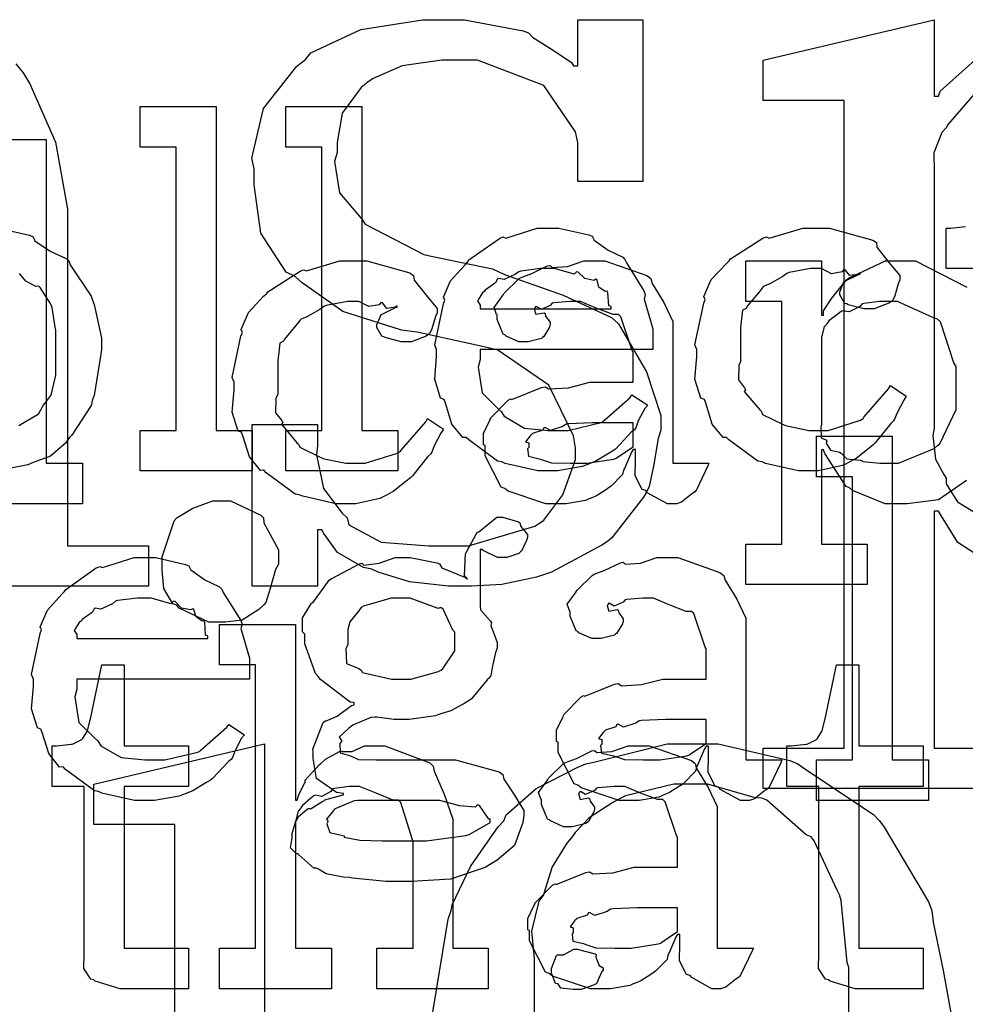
# Model space of a CAD drawing. Extents: x 0 to 8.5, y 0 to 11.
# Tile 298 of 379: x 3.972 to 4.297, y 6.853 to 7.191. Entities that reach past the tile are written whole.
import ezdxf

# ---------------------------------------------------------------- set-up
doc = ezdxf.new("R2010")
doc.units = 0
doc.layers.get('0').update_dxf_attribs({"linetype": 'CONTINUOUS'})

msp = doc.modelspace()

# ---------------------------------------------------------------- linework, layer by layer
at = {"color": 0}
for points in [[(4.12392, 6.9961), (4.11942, 6.9961), (4.10601, 6.99756), (4.09526, 7.00097), (4.0931, 7.00196), (4.09022, 7.0025), (4.08128, 7.00765), (4.07661, 7.01421), (4.07596, 7.0154), (4.07443, 7.0154), (4.07443, 6.9961), (4.05208, 6.9961), (4.05208, 7.05165), (4.07443, 7.05165), (4.07443, 7.04428), (4.07417, 7.04124), (4.07656, 7.02968), (4.0829, 7.02115), (4.08464, 7.01953), (4.08518, 7.01714), (4.09636, 7.01118), (4.11263, 7.00999), (4.11806, 7.00999), (4.12631, 7.00999), (4.14908, 7.01671), (4.15104, 7.01801), (4.15213, 7.01872), (4.15864, 7.02746), (4.16297, 7.03961), (4.16297, 7.04362), (4.16228, 7.04769), (4.15392, 7.06515), (4.13639, 7.0771), (4.13108, 7.07835), (4.10872, 7.08333), (4.10325, 7.08399), (4.08311, 7.09044), (4.06917, 7.10021), (4.06685, 7.10243), (4.06369, 7.10394), (4.05507, 7.11724), (4.05274, 7.13385), (4.05274, 7.13932), (4.05192, 7.14296), (4.05593, 7.1601), (4.06739, 7.17458), (4.07032, 7.17686), (4.07215, 7.17914), (4.08936, 7.18713), (4.11051, 7.19054), (4.11762, 7.19054), (4.12494, 7.19054), (4.14501, 7.18674), (4.14692, 7.18599), (4.14828, 7.18451), (4.15571, 7.17985), (4.16168, 7.17589), (4.16233, 7.17469), (4.16385, 7.17469), (4.16385, 7.19054), (4.18619, 7.19054), (4.18619, 7.13499), (4.16385, 7.13499), (4.16385, 7.14844), (4.16303, 7.15201), (4.15213, 7.16792), (4.12935, 7.17665), (4.12175, 7.17665), (4.11719, 7.17665), (4.10357, 7.17475), (4.09358, 7.17036), (4.09179, 7.16906), (4.08946, 7.16726), (4.08296, 7.15847), (4.08117, 7.14839), (4.08117, 7.14497), (4.08029, 7.14188), (4.08203, 7.13112), (4.08838, 7.12354), (4.08985, 7.12196), (4.09088, 7.12039), (4.111, 7.10997), (4.1135, 7.10938), (4.13456, 7.10504), (4.13867, 7.10314), (4.15875, 7.09603), (4.17535, 7.08838), (4.17774, 7.08615), (4.17936, 7.08344), (4.18744, 7.06972), (4.19228, 7.05474), (4.19228, 7.04969), (4.1914, 7.04682), (4.18978, 7.03733), (4.18826, 7.03028), (4.1875, 7.02865), (4.18631, 7.02664), (4.17551, 7.01275), (4.17404, 7.0115), (4.1721, 7.01019), (4.15483, 7.00092), (4.15278, 7.00022), (4.14963, 6.99918), (4.13769, 6.99664), (4.12733, 6.9961), (4.12392, 6.9961)], [(4.01361, 7.04958), (4.02599, 7.04958), (4.02599, 7.14681), (4.01361, 7.14681), (4.01361, 7.16069), (4.03965, 7.16069), (4.03965, 7.04958), (4.05203, 7.04958), (4.05203, 7.03569), (4.01361, 7.03569), (4.01361, 7.04958)], [(4.06358, 7.04958), (4.07596, 7.04958), (4.07596, 7.14681), (4.06358, 7.14681), (4.06358, 7.16069), (4.08963, 7.16069), (4.08963, 7.04958), (4.102, 7.04958), (4.102, 7.03569), (4.06358, 7.03569), (4.06358, 7.04958)], [(4.15419, 7.03569), (4.15007, 7.03569), (4.13889, 7.03825), (4.13769, 7.03874), (4.13629, 7.03901), (4.12636, 7.04633), (4.12554, 7.04719), (4.12435, 7.04715), (4.12061, 7.05176), (4.11838, 7.05897), (4.11794, 7.06022), (4.11669, 7.0606), (4.11469, 7.06711), (4.11535, 7.07482), (4.11535, 7.07736), (4.11469, 7.07894), (4.11768, 7.09304), (4.11817, 7.09429), (4.11774, 7.09532), (4.12017, 7.10097), (4.12511, 7.10644), (4.12597, 7.10732), (4.12646, 7.10807), (4.13693, 7.1155), (4.13813, 7.116), (4.13911, 7.11561), (4.1499, 7.11903), (4.15354, 7.11903), (4.15733, 7.11903), (4.16758, 7.11669), (4.16872, 7.11621), (4.16938, 7.11486), (4.17421, 7.11143), (4.17925, 7.10906), (4.18001, 7.10818), (4.1805, 7.1071), (4.18653, 7.09744), (4.18696, 7.09625), (4.18658, 7.09467), (4.18956, 7.08447), (4.18956, 7.08106), (4.18956, 7.07736), (4.13032, 7.07736), (4.13032, 7.07389), (4.12961, 7.07129), (4.13097, 7.0625), (4.13629, 7.05718), (4.13747, 7.0561), (4.13851, 7.05447), (4.14551, 7.0504), (4.15365, 7.04958), (4.15636, 7.04958), (4.16049, 7.04958), (4.17182, 7.05231), (4.17285, 7.05285), (4.17307, 7.05317), (4.18181, 7.06087), (4.1824, 7.06174), (4.18782, 7.05826), (4.18685, 7.05707), (4.18457, 7.0529), (4.18371, 7.05046), (4.18326, 7.04981), (4.18229, 7.0491), (4.17681, 7.04318), (4.17611, 7.04264), (4.17458, 7.04172), (4.17003, 7.03901), (4.16743, 7.03797), (4.16656, 7.03765), (4.16536, 7.03717), (4.15696, 7.03569), (4.15419, 7.03569)], [(4.24376, 7.03569), (4.23958, 7.03569), (4.22825, 7.03825), (4.22706, 7.03874), (4.22564, 7.03901), (4.21571, 7.04633), (4.2149, 7.04719), (4.21371, 7.04715), (4.20996, 7.05176), (4.20774, 7.05897), (4.20731, 7.06022), (4.20606, 7.0606), (4.20404, 7.06711), (4.20469, 7.07482), (4.20469, 7.07736), (4.20404, 7.079), (4.20703, 7.09326), (4.20751, 7.09451), (4.20708, 7.09554), (4.20964, 7.10135), (4.21485, 7.10688), (4.21576, 7.10775), (4.21625, 7.10846), (4.22732, 7.11556), (4.22857, 7.116), (4.22949, 7.11561), (4.241, 7.11903), (4.24485, 7.11903), (4.25022, 7.11903), (4.26503, 7.1149), (4.26633, 7.11404), (4.2665, 7.11247), (4.27061, 7.10726), (4.27436, 7.10275), (4.27436, 7.10124), (4.27382, 7.09993), (4.27263, 7.09576), (4.27192, 7.09424), (4.27154, 7.09386), (4.27061, 7.09321), (4.26557, 7.09125), (4.26394, 7.09125), (4.26199, 7.09125), (4.25657, 7.09272), (4.25613, 7.09299), (4.25543, 7.09315), (4.25375, 7.09614), (4.25375, 7.09711), (4.25375, 7.09711), (4.25515, 7.10058), (4.25549, 7.10081), (4.25549, 7.10081), (4.26014, 7.10308), (4.26069, 7.10319), (4.26069, 7.10363), (4.2601, 7.10314), (4.25717, 7.10271), (4.25558, 7.10465), (4.25504, 7.10471), (4.2545, 7.104), (4.25092, 7.10335), (4.2475, 7.10514), (4.24636, 7.10514), (4.24365, 7.10514), (4.23633, 7.10374), (4.23551, 7.1034), (4.23415, 7.10238), (4.22971, 7.09983), (4.22775, 7.09907), (4.22726, 7.09864), (4.22646, 7.09754), (4.22194, 7.09218), (4.22163, 7.09147), (4.22038, 7.09082), (4.21967, 7.08479), (4.21967, 7.08279), (4.21967, 7.07324), (4.21907, 7.07189), (4.21897, 7.06689), (4.22108, 7.06424), (4.2214, 7.06347), (4.22097, 7.06299), (4.22624, 7.05664), (4.22683, 7.0561), (4.22721, 7.05507), (4.23426, 7.05165), (4.23508, 7.05132), (4.23508, 7.05126), (4.24306, 7.04958), (4.24571, 7.04958), (4.24972, 7.04958), (4.26079, 7.05306), (4.26178, 7.05371), (4.26199, 7.0541), (4.27051, 7.06386), (4.27111, 7.065), (4.27653, 7.06131), (4.27567, 7.05994), (4.27339, 7.05556), (4.27257, 7.05344), (4.27219, 7.05285), (4.27121, 7.05192), (4.2659, 7.04531), (4.26525, 7.0446), (4.26378, 7.04346), (4.25933, 7.03993), (4.25678, 7.03851), (4.25592, 7.03808), (4.25472, 7.03749), (4.24647, 7.03569), (4.24376, 7.03569)], [(4.0849, 7.02442), (4.08074, 7.02442), (4.06939, 7.02696), (4.06819, 7.02746), (4.06679, 7.02772), (4.05686, 7.03504), (4.05604, 7.03592), (4.05485, 7.03586), (4.05111, 7.04047), (4.04889, 7.04769), (4.04844, 7.04893), (4.04719, 7.04932), (4.04519, 7.05583), (4.04585, 7.06353), (4.04585, 7.06608), (4.04519, 7.06771), (4.04818, 7.08197), (4.04867, 7.08322), (4.04824, 7.08425), (4.05078, 7.09006), (4.05599, 7.0956), (4.05692, 7.09646), (4.0574, 7.09717), (4.06847, 7.10428), (4.06972, 7.10471), (4.07064, 7.10433), (4.08214, 7.10775), (4.08599, 7.10775), (4.09136, 7.10775), (4.10618, 7.10363), (4.10747, 7.10275), (4.10764, 7.10118), (4.11176, 7.09597), (4.1155, 7.09147), (4.1155, 7.08996), (4.11496, 7.08865), (4.11376, 7.08447), (4.11307, 7.08296), (4.11268, 7.08257), (4.11176, 7.08192), (4.10672, 7.07997), (4.10508, 7.07997), (4.10314, 7.07997), (4.09771, 7.08143), (4.09728, 7.08171), (4.09657, 7.08187), (4.09489, 7.08485), (4.09489, 7.08583), (4.09489, 7.08583), (4.09631, 7.08931), (4.09663, 7.08951), (4.09663, 7.08951), (4.10129, 7.09179), (4.10183, 7.0919), (4.10183, 7.09233), (4.10124, 7.09185), (4.09831, 7.09142), (4.09674, 7.09337), (4.09619, 7.09343), (4.09565, 7.09272), (4.09207, 7.09207), (4.08865, 7.09386), (4.08751, 7.09386), (4.08479, 7.09386), (4.07747, 7.09244), (4.07667, 7.09212), (4.07531, 7.0911), (4.07086, 7.08854), (4.0689, 7.08778), (4.06842, 7.08735), (4.0676, 7.08626), (4.0631, 7.08089), (4.06278, 7.08018), (4.06153, 7.07954), (4.06082, 7.07351), (4.06082, 7.0715), (4.06082, 7.06196), (4.06022, 7.0606), (4.06011, 7.05561), (4.06222, 7.05296), (4.06256, 7.05219), (4.06212, 7.05171), (4.06739, 7.04536), (4.06799, 7.04482), (4.06836, 7.04378), (4.07542, 7.04036), (4.07622, 7.04004), (4.07622, 7.03999), (4.08421, 7.03831), (4.08686, 7.03831), (4.09088, 7.03831), (4.10194, 7.04178), (4.10292, 7.04243), (4.10314, 7.04281), (4.11165, 7.05257), (4.11225, 7.05371), (4.11768, 7.05003), (4.11681, 7.04867), (4.11453, 7.04428), (4.11372, 7.04215), (4.11333, 7.04156), (4.11236, 7.04064), (4.10704, 7.03401), (4.10639, 7.03331), (4.10493, 7.03217), (4.10047, 7.02865), (4.09793, 7.02724), (4.09706, 7.02681), (4.09586, 7.02621), (4.08762, 7.02442), (4.0849, 7.02442)], [(4.15761, 7.02442), (4.15289, 7.02442), (4.13986, 7.02875), (4.13872, 7.02962), (4.13747, 7.03011), (4.132, 7.04085), (4.132, 7.04438), (4.13146, 7.04465), (4.1314, 7.04856), (4.13363, 7.05306), (4.13396, 7.05371), (4.13385, 7.05382), (4.13992, 7.06), (4.14068, 7.06044), (4.14117, 7.06022), (4.15136, 7.06435), (4.15261, 7.06456), (4.15375, 7.06381), (4.1606, 7.06418), (4.16792, 7.06608), (4.17042, 7.06608), (4.18278, 7.06608), (4.18278, 7.0765), (4.18246, 7.07704), (4.1786, 7.0886), (4.17779, 7.08931), (4.17594, 7.08931), (4.17014, 7.09158), (4.16476, 7.09386), (4.16303, 7.09386), (4.16103, 7.09386), (4.1556, 7.09332), (4.155, 7.09321), (4.15435, 7.09244), (4.15121, 7.09104), (4.14947, 7.09207), (4.14914, 7.0919), (4.14914, 7.09169), (4.14887, 7.09136), (4.14942, 7.08942), (4.15229, 7.08996), (4.15261, 7.08974), (4.15278, 7.08882), (4.15435, 7.08675), (4.15435, 7.08604), (4.15408, 7.08507), (4.15218, 7.08182), (4.15175, 7.08149), (4.15132, 7.08111), (4.14675, 7.07997), (4.14524, 7.07997), (4.14361, 7.07997), (4.13917, 7.08197), (4.13872, 7.08236), (4.13818, 7.08257), (4.13612, 7.08762), (4.13612, 7.08931), (4.13596, 7.08931), (4.1351, 7.09174), (4.13792, 7.09571), (4.13829, 7.09625), (4.13857, 7.09663), (4.14372, 7.10167), (4.14437, 7.10211), (4.14437, 7.10206), (4.14806, 7.1034), (4.15338, 7.10601), (4.15435, 7.10622), (4.15506, 7.10547), (4.16026, 7.10585), (4.1659, 7.10775), (4.16781, 7.10775), (4.17307, 7.10775), (4.18756, 7.10271), (4.18886, 7.10167), (4.18929, 7.10004), (4.19331, 7.09353), (4.19646, 7.08697), (4.19646, 7.08475), (4.19646, 7.03831), (4.20882, 7.03831), (4.20839, 7.03738), (4.20454, 7.02924), (4.20404, 7.02854), (4.20285, 7.02772), (4.19943, 7.02496), (4.19764, 7.02442), (4.1971, 7.02442), (4.19461, 7.02442), (4.18767, 7.02821), (4.18712, 7.02897), (4.18593, 7.02935), (4.18349, 7.03396), (4.18365, 7.03965), (4.18365, 7.04156), (4.18365, 7.04308), (4.18278, 7.04308), (4.18224, 7.0421), (4.17985, 7.03651), (4.17953, 7.03592), (4.17919, 7.03444), (4.17524, 7.03049), (4.17475, 7.03006), (4.17361, 7.02935), (4.17019, 7.02713), (4.16808, 7.02621), (4.16737, 7.02593), (4.1665, 7.02556), (4.15983, 7.02442), (4.15761, 7.02442)], [(4.13032, 7.09125), (4.17524, 7.09125), (4.17524, 7.09212), (4.17449, 7.09239), (4.17415, 7.09694), (4.17393, 7.09733), (4.17324, 7.09728), (4.17106, 7.09879), (4.17046, 7.10118), (4.17003, 7.10146), (4.16932, 7.10107), (4.16618, 7.10172), (4.16396, 7.10394), (4.16331, 7.10406), (4.1626, 7.10319), (4.15576, 7.10514), (4.15354, 7.10514), (4.15104, 7.10514), (4.14426, 7.10428), (4.14356, 7.10406), (4.14247, 7.10319), (4.13851, 7.1014), (4.13661, 7.10172), (4.13618, 7.10146), (4.13564, 7.10032), (4.13206, 7.09776), (4.13183, 7.09733), (4.13108, 7.09674), (4.12939, 7.09407), (4.13032, 7.09261), (4.13032, 7.09212), (4.13032, 7.09125)], [(4.26942, 7.03831), (4.27387, 7.03831), (4.28614, 7.0434), (4.28722, 7.04438), (4.28803, 7.04492), (4.29372, 7.05675), (4.29372, 7.06065), (4.29372, 7.0715), (4.29292, 7.07275), (4.28831, 7.08681), (4.28722, 7.08778), (4.28592, 7.08817), (4.27354, 7.09386), (4.26942, 7.09386), (4.26742, 7.09386), (4.26204, 7.09315), (4.26139, 7.09299), (4.26058, 7.09207), (4.257, 7.09028), (4.25472, 7.09065), (4.25424, 7.09039), (4.25315, 7.08957), (4.24994, 7.08713), (4.2494, 7.08632), (4.24924, 7.08604), (4.24837, 7.08518), (4.2475, 7.0816), (4.2475, 7.0804), (4.2475, 7.05176), (4.24718, 7.05067), (4.24729, 7.04699), (4.24897, 7.04633), (4.24924, 7.0459), (4.24908, 7.04525), (4.2506, 7.04275), (4.25369, 7.0421), (4.25424, 7.04178), (4.25418, 7.04172), (4.25618, 7.03982), (4.26074, 7.03933), (4.26139, 7.03917), (4.26161, 7.03896), (4.26747, 7.03831), (4.26942, 7.03831)], [(4.16347, 7.03831), (4.16689, 7.03831), (4.17617, 7.03976), (4.17714, 7.04004), (4.17708, 7.04021), (4.18278, 7.044), (4.18278, 7.04525), (4.18278, 7.05219), (4.17193, 7.05219), (4.16889, 7.05219), (4.1606, 7.05186), (4.15978, 7.05176), (4.15869, 7.05089), (4.1544, 7.04953), (4.15261, 7.05062), (4.15218, 7.05046), (4.15181, 7.04964), (4.14828, 7.0485), (4.14806, 7.04829), (4.14746, 7.04769), (4.14589, 7.04563), (4.14697, 7.04536), (4.14697, 7.04525), (4.14697, 7.04372), (4.1466, 7.04329), (4.14686, 7.04069), (4.15056, 7.03988), (4.15132, 7.03961), (4.15132, 7.03961), (4.15479, 7.03847), (4.16129, 7.03831), (4.16347, 7.03831)], [(4.24571, 6.93647), (4.25808, 6.93647), (4.25808, 7.03369), (4.24571, 7.03369), (4.24571, 7.04758), (4.27175, 7.04758), (4.27175, 6.93647), (4.28413, 6.93647), (4.28413, 6.92258), (4.24571, 6.92258), (4.24571, 6.93647)], [(4.0409, 6.98372), (4.03722, 6.98372), (4.02696, 6.98861), (4.02615, 6.98958), (4.02485, 6.99007), (4.02171, 6.99533), (4.02115, 7.00163), (4.02115, 7.00369), (4.02115, 7.00543), (4.02111, 7.00618), (4.02528, 7.01856), (4.02615, 7.01953), (4.02653, 7.01986), (4.03163, 7.02294), (4.03857, 7.02539), (4.0409, 7.02539), (4.04465, 7.02539), (4.05501, 7.02051), (4.05588, 7.01953), (4.0561, 7.0179), (4.06108, 7.00857), (4.06108, 7.00543), (4.06108, 7.00369), (4.06, 7.00185), (4.05817, 6.99528), (4.05675, 6.99056), (4.05588, 6.98958), (4.05436, 6.98812), (4.04856, 6.98449), (4.04281, 6.98372), (4.0409, 6.98372)], [(4.10226, 6.89481), (4.09804, 6.89481), (4.08649, 6.89589), (4.08535, 6.89611), (4.08333, 6.89621), (4.07742, 6.89735), (4.07476, 6.89903), (4.07406, 6.89936), (4.07319, 6.89931), (4.06808, 6.90386), (4.06776, 6.90435), (4.06728, 6.90424), (4.06515, 6.90636), (4.06581, 6.90978), (4.06581, 6.91086), (4.06565, 6.91092), (4.06706, 6.91547), (4.06733, 6.91585), (4.06733, 6.91585), (4.06793, 6.91704), (4.07081, 6.91949), (4.07124, 6.91976), (4.07124, 6.91976), (4.07232, 6.91986), (4.07633, 6.92236), (4.07688, 6.92258), (4.07704, 6.92279), (4.08285, 6.92443), (4.08339, 6.92453), (4.08339, 6.92497), (4.08094, 6.92535), (4.07417, 6.93012), (4.07297, 6.93701), (4.07297, 6.93929), (4.07292, 6.94021), (4.07639, 6.94928), (4.0771, 6.94993), (4.07721, 6.94976), (4.08117, 6.95156), (4.0861, 6.95514), (4.08708, 6.95535), (4.08708, 6.95622), (4.08572, 6.95628), (4.07547, 6.96414), (4.07471, 6.96511), (4.07374, 6.9661), (4.07015, 6.97629), (4.07015, 6.97965), (4.06933, 6.98042), (4.06928, 6.98525), (4.0721, 6.98975), (4.07254, 6.9905), (4.07292, 6.99035), (4.0785, 6.99821), (4.07926, 6.99875), (4.07943, 6.99881), (4.08871, 7.00369), (4.08968, 7.00396), (4.09039, 7.00331), (4.0956, 7.00396), (4.10107, 7.00592), (4.10292, 7.00592), (4.10628, 7.00592), (4.1154, 7.00413), (4.11638, 7.00375), (4.11714, 7.00244), (4.12528, 6.99908), (4.12592, 6.99854), (4.12494, 6.99983), (4.12528, 7.00726), (4.12879, 7.01378), (4.12939, 7.0146), (4.12989, 7.01476), (4.13601, 7.01981), (4.13807, 7.01981), (4.13807, 7.01981), (4.1435, 7.01818), (4.14393, 7.01785), (4.14421, 7.0166), (4.14654, 7.01383), (4.14654, 7.01286), (4.14615, 7.01178), (4.14453, 7.00819), (4.14415, 7.00786), (4.14361, 7.00738), (4.13943, 7.00592), (4.13807, 7.00592), (4.13629, 7.00592), (4.13129, 7.00831), (4.13092, 7.00874), (4.13026, 7.00874), (4.13026, 6.98921), (4.13037, 6.98796), (4.13385, 6.98415), (4.13417, 6.98356), (4.13396, 6.98258), (4.13612, 6.97683), (4.13612, 6.97488), (4.13553, 6.97331), (4.13444, 6.96821), (4.13396, 6.96544), (4.13351, 6.96468), (4.13265, 6.96392), (4.12733, 6.95742), (4.12657, 6.95687), (4.125, 6.95594), (4.12022, 6.95335), (4.11714, 6.95242), (4.11615, 6.9521), (4.11496, 6.95167), (4.1059, 6.95036), (4.10292, 6.95036), (4.10075, 6.95036), (4.09489, 6.95111), (4.09424, 6.95122), (4.09283, 6.95101), (4.08681, 6.94857), (4.08621, 6.94819), (4.08507, 6.94732), (4.08187, 6.94428), (4.08274, 6.94314), (4.08274, 6.94276), (4.08219, 6.94211), (4.08225, 6.93896), (4.08544, 6.93804), (4.08599, 6.93778), (4.08599, 6.93778), (4.08854, 6.93664), (4.09457, 6.93647), (4.09663, 6.93647), (4.11638, 6.93647), (4.12181, 6.93647), (4.13688, 6.93235), (4.13807, 6.93147), (4.1384, 6.9299), (4.14214, 6.92437), (4.14524, 6.91917), (4.14524, 6.91737), (4.14497, 6.91499), (4.14208, 6.90717), (4.13618, 6.90213), (4.13439, 6.9011), (4.13206, 6.89953), (4.12011, 6.89561), (4.10672, 6.89481), (4.10226, 6.89481)], [(4.01579, 6.92258), (4.01167, 6.92258), (4.00049, 6.92513), (3.99929, 6.92562), (3.99789, 6.92589), (3.98796, 6.93321), (3.98714, 6.93408), (3.98594, 6.93403), (3.98221, 6.93864), (3.97999, 6.94586), (3.97954, 6.9471), (3.97831, 6.94749), (3.97629, 6.954), (3.97694, 6.96169), (3.97694, 6.96425), (3.97629, 6.96582), (3.97928, 6.97993), (3.97976, 6.98118), (3.97933, 6.98221), (3.98178, 6.98785), (3.98671, 6.99333), (3.98757, 6.99419), (3.98807, 6.99496), (3.99854, 7.00239), (3.99972, 7.00288), (4.00071, 7.0025), (4.0115, 7.00592), (4.01514, 7.00592), (4.01893, 7.00592), (4.02919, 7.00358), (4.03033, 7.0031), (4.03097, 7.00174), (4.03581, 6.99832), (4.04085, 6.99593), (4.04161, 6.99507), (4.0421, 6.99397), (4.04812, 6.98432), (4.04856, 6.98313), (4.04818, 6.98156), (4.05117, 6.97136), (4.05117, 6.96793), (4.05117, 6.96425), (3.99192, 6.96425), (3.99192, 6.96078), (3.99121, 6.95817), (3.99257, 6.94938), (3.99789, 6.94407), (3.99908, 6.94299), (4.00011, 6.94135), (4.00711, 6.93728), (4.01525, 6.93647), (4.01796, 6.93647), (4.02208, 6.93647), (4.03342, 6.93918), (4.03444, 6.93972), (4.03467, 6.94006), (4.0434, 6.94775), (4.044, 6.94862), (4.04943, 6.94515), (4.04844, 6.94396), (4.04617, 6.93978), (4.04531, 6.93733), (4.04486, 6.93668), (4.04389, 6.93599), (4.03842, 6.93007), (4.03771, 6.92953), (4.03618, 6.9286), (4.03163, 6.92589), (4.02903, 6.92486), (4.02815, 6.92453), (4.02696, 6.92404), (4.01856, 6.92258), (4.01579, 6.92258)], [(4.18267, 6.92258), (4.17796, 6.92258), (4.16493, 6.92692), (4.16379, 6.92779), (4.16254, 6.92828), (4.15707, 6.93901), (4.15707, 6.94254), (4.15653, 6.94282), (4.15647, 6.94672), (4.15869, 6.95122), (4.15901, 6.95188), (4.1589, 6.95199), (4.16499, 6.95817), (4.16575, 6.95861), (4.16624, 6.95839), (4.17643, 6.96251), (4.17768, 6.96272), (4.17882, 6.96197), (4.18565, 6.96235), (4.19299, 6.96425), (4.19547, 6.96425), (4.20785, 6.96425), (4.20785, 6.97467), (4.20751, 6.97521), (4.20367, 6.98676), (4.20285, 6.98747), (4.20101, 6.98747), (4.19521, 6.98975), (4.18983, 6.99203), (4.1881, 6.99203), (4.18608, 6.99203), (4.18067, 6.99149), (4.18007, 6.99138), (4.17942, 6.99061), (4.17626, 6.98921), (4.17453, 6.99024), (4.17421, 6.99007), (4.17421, 6.98986), (4.17393, 6.98953), (4.17449, 6.98757), (4.17736, 6.98812), (4.17768, 6.9879), (4.17785, 6.98699), (4.17942, 6.98492), (4.17942, 6.98421), (4.17914, 6.98324), (4.17725, 6.97999), (4.17681, 6.97965), (4.17638, 6.97928), (4.17182, 6.97814), (4.17031, 6.97814), (4.16868, 6.97814), (4.16422, 6.98014), (4.16379, 6.98053), (4.16325, 6.98074), (4.16118, 6.98579), (4.16118, 6.98747), (4.16103, 6.98747), (4.16015, 6.9899), (4.16297, 6.99387), (4.16336, 6.99442), (4.16363, 6.99479), (4.16878, 6.99983), (4.16943, 7.00028), (4.16943, 7.00022), (4.17312, 7.00157), (4.17844, 7.00418), (4.17942, 7.00439), (4.18012, 7.00364), (4.18533, 7.00401), (4.19097, 7.00592), (4.19287, 7.00592), (4.19814, 7.00592), (4.21262, 7.00087), (4.21392, 6.99983), (4.21436, 6.99821), (4.21837, 6.99169), (4.22151, 6.98514), (4.22151, 6.98292), (4.22151, 6.93647), (4.23389, 6.93647), (4.23346, 6.93554), (4.2296, 6.9274), (4.22911, 6.92671), (4.22792, 6.92589), (4.2245, 6.92313), (4.22271, 6.92258), (4.22217, 6.92258), (4.21967, 6.92258), (4.21272, 6.92638), (4.21218, 6.92714), (4.21099, 6.92751), (4.20856, 6.93213), (4.20871, 6.93782), (4.20871, 6.93972), (4.20871, 6.94125), (4.20785, 6.94125), (4.20731, 6.94026), (4.20492, 6.93468), (4.20458, 6.93408), (4.20426, 6.93261), (4.20031, 6.92865), (4.19982, 6.92822), (4.19868, 6.92751), (4.19526, 6.92529), (4.19314, 6.92437), (4.19243, 6.9241), (4.19157, 6.92372), (4.1849, 6.92258), (4.18267, 6.92258)], [(3.99192, 6.97814), (4.03683, 6.97814), (4.03683, 6.979), (4.03608, 6.97928), (4.03575, 6.98383), (4.03554, 6.98421), (4.03483, 6.98415), (4.03267, 6.98568), (4.03207, 6.98807), (4.03163, 6.98833), (4.03093, 6.98796), (4.02778, 6.98861), (4.02556, 6.99083), (4.0249, 6.99094), (4.02419, 6.99007), (4.01736, 6.99203), (4.01514, 6.99203), (4.01264, 6.99203), (4.00586, 6.99115), (4.00515, 6.99094), (4.00407, 6.99007), (4.00011, 6.98828), (3.99821, 6.98861), (3.99778, 6.98833), (3.99724, 6.98719), (3.99365, 6.98465), (3.99343, 6.98421), (3.99268, 6.98361), (3.991, 6.98096), (3.99192, 6.97949), (3.99192, 6.979), (3.99192, 6.97814)], [(4.10314, 6.96425), (4.10656, 6.96425), (4.11604, 6.96679), (4.11681, 6.96729), (4.11735, 6.96761), (4.12158, 6.9739), (4.12158, 6.97597), (4.12158, 6.98031), (4.12093, 6.98107), (4.11757, 6.98828), (4.11681, 6.98876), (4.11583, 6.98844), (4.10628, 6.99203), (4.10314, 6.99203), (4.09972, 6.99203), (4.09022, 6.98931), (4.08946, 6.98876), (4.08854, 6.98753), (4.08561, 6.98383), (4.0849, 6.98122), (4.0849, 6.98031), (4.0849, 6.97597), (4.08421, 6.97472), (4.08447, 6.96962), (4.08871, 6.96783), (4.08946, 6.96729), (4.08996, 6.96653), (4.09983, 6.96425), (4.10314, 6.96425)], [(4.04085, 6.87185), (4.05322, 6.87185), (4.05322, 6.96907), (4.04085, 6.96907), (4.04085, 6.98296), (4.06689, 6.98296), (4.06689, 6.92264), (4.06754, 6.92264), (4.06754, 6.92264), (4.06803, 6.92458), (4.07004, 6.92839), (4.07036, 6.92893), (4.0701, 6.92942), (4.07503, 6.93479), (4.07557, 6.93522), (4.07557, 6.93522), (4.07726, 6.93674), (4.08203, 6.93935), (4.08274, 6.93956), (4.08279, 6.93935), (4.08632, 6.93935), (4.0906, 6.94129), (4.09207, 6.94129), (4.0976, 6.94129), (4.11307, 6.93554), (4.11421, 6.93435), (4.11447, 6.93261), (4.118, 6.92475), (4.12093, 6.91618), (4.12093, 6.91331), (4.12093, 6.87185), (4.13308, 6.87185), (4.13308, 6.85796), (4.09489, 6.85796), (4.09489, 6.87185), (4.10726, 6.87185), (4.10726, 6.90853), (4.10699, 6.9094), (4.10308, 6.92188), (4.10226, 6.92264), (4.10047, 6.92269), (4.09457, 6.92507), (4.08892, 6.9274), (4.08708, 6.9274), (4.08524, 6.9274), (4.08029, 6.92671), (4.07969, 6.92654), (4.07904, 6.92567), (4.0759, 6.92399), (4.07368, 6.92443), (4.07319, 6.92415), (4.07221, 6.92333), (4.06928, 6.9209), (4.06879, 6.92008), (4.06863, 6.91982), (4.06782, 6.91889), (4.06689, 6.91536), (4.06689, 6.91417), (4.06689, 6.87185), (4.07926, 6.87185), (4.07926, 6.85796), (4.04085, 6.85796), (4.04085, 6.87185)], [(4.00982, 6.85796), (4.00678, 6.85796), (3.99821, 6.86051), (3.99767, 6.861), (3.99664, 6.86128), (3.99425, 6.86496), (3.99442, 6.87017), (3.99442, 6.87185), (3.99442, 6.9274), (3.98335, 6.9274), (3.98335, 6.94129), (3.98486, 6.94129), (3.98486, 6.94129), (3.98996, 6.94185), (3.99029, 6.94194), (3.99061, 6.942), (3.99354, 6.94353), (3.99376, 6.94368), (3.99376, 6.94368), (3.99539, 6.94624), (3.9955, 6.9465), (3.9955, 6.9465), (3.99647, 6.95025), (3.99658, 6.95063), (4.00049, 6.96907), (4.00808, 6.96907), (4.00808, 6.94129), (4.03022, 6.94129), (4.03022, 6.9274), (4.00808, 6.9274), (4.00808, 6.87185), (4.03022, 6.87185), (4.03022, 6.85796), (4.02924, 6.85796), (4.02701, 6.85796), (4.02632, 6.85796), (4.02507, 6.85796), (4.02225, 6.85796), (4.02132, 6.85796), (4.01992, 6.85796), (4.01671, 6.85796), (4.01568, 6.85796), (4.01421, 6.85796), (4.0109, 6.85796), (4.00982, 6.85796)], [(4.26199, 6.85796), (4.25896, 6.85796), (4.25038, 6.86051), (4.24983, 6.861), (4.24881, 6.86128), (4.24642, 6.86496), (4.24658, 6.87017), (4.24658, 6.87185), (4.24658, 6.9274), (4.23551, 6.9274), (4.23551, 6.94129), (4.23703, 6.94129), (4.23703, 6.94129), (4.24214, 6.94185), (4.24246, 6.94194), (4.24278, 6.942), (4.24571, 6.94353), (4.24593, 6.94368), (4.24593, 6.94368), (4.24756, 6.94624), (4.24767, 6.9465), (4.24767, 6.9465), (4.24864, 6.95025), (4.24875, 6.95063), (4.25265, 6.96907), (4.26025, 6.96907), (4.26025, 6.94129), (4.28239, 6.94129), (4.28239, 6.9274), (4.26025, 6.9274), (4.26025, 6.87185), (4.28239, 6.87185), (4.28239, 6.85796), (4.28142, 6.85796), (4.27919, 6.85796), (4.27849, 6.85796), (4.27724, 6.85796), (4.27442, 6.85796), (4.27349, 6.85796), (4.27208, 6.85796), (4.26888, 6.85796), (4.26785, 6.85796), (4.26639, 6.85796), (4.26307, 6.85796), (4.26199, 6.85796)], [(4.18853, 6.93647), (4.19194, 6.93647), (4.20122, 6.93793), (4.20221, 6.93821), (4.20215, 6.93837), (4.20785, 6.94217), (4.20785, 6.94342), (4.20785, 6.95036), (4.197, 6.95036), (4.19396, 6.95036), (4.18565, 6.95003), (4.18485, 6.94993), (4.18375, 6.94906), (4.17947, 6.94769), (4.17768, 6.94879), (4.17725, 6.94862), (4.17686, 6.94781), (4.17333, 6.94667), (4.17312, 6.94646), (4.17253, 6.94586), (4.17096, 6.94379), (4.17204, 6.94353), (4.17204, 6.94342), (4.17204, 6.94189), (4.17165, 6.94146), (4.17193, 6.93886), (4.17562, 6.93804), (4.17638, 6.93778), (4.17638, 6.93778), (4.17985, 6.93664), (4.18636, 6.93647), (4.18853, 6.93647)], [(3.99772, 6.7615), (4.0255, 6.7615), (4.0255, 6.91428), (3.99772, 6.91428), (3.99772, 6.92817), (4.05632, 6.94206), (4.05632, 6.7615), (4.0841, 6.7615), (4.0841, 6.74761), (3.99772, 6.74761), (3.99772, 6.7615)], [(4.17285, 6.85796), (4.16813, 6.85796), (4.15511, 6.86231), (4.15397, 6.86317), (4.15272, 6.86367), (4.14725, 6.8744), (4.14725, 6.87793), (4.14671, 6.87819), (4.14665, 6.88211), (4.14887, 6.88661), (4.14919, 6.88726), (4.14908, 6.88737), (4.15517, 6.89356), (4.15593, 6.89399), (4.15642, 6.89378), (4.16661, 6.89789), (4.16786, 6.89811), (4.169, 6.89735), (4.17583, 6.89774), (4.18317, 6.89963), (4.18565, 6.89963), (4.19803, 6.89963), (4.19803, 6.91004), (4.19769, 6.9106), (4.19385, 6.92215), (4.19303, 6.92285), (4.19119, 6.92285), (4.18539, 6.92513), (4.18001, 6.9274), (4.17828, 6.9274), (4.17626, 6.9274), (4.17085, 6.92686), (4.17025, 6.92676), (4.1696, 6.926), (4.16644, 6.92458), (4.16471, 6.92562), (4.16439, 6.92546), (4.16439, 6.92524), (4.16411, 6.92492), (4.16465, 6.92296), (4.16754, 6.9235), (4.16786, 6.92329), (4.16803, 6.92236), (4.1696, 6.92031), (4.1696, 6.9196), (4.16932, 6.91862), (4.16743, 6.91536), (4.16699, 6.91504), (4.16656, 6.91465), (4.162, 6.91351), (4.16049, 6.91351), (4.15886, 6.91351), (4.1544, 6.91553), (4.15397, 6.9159), (4.15343, 6.91613), (4.15136, 6.92117), (4.15136, 6.92285), (4.15121, 6.92285), (4.15033, 6.92529), (4.15315, 6.92925), (4.15354, 6.92979), (4.15381, 6.93018), (4.15896, 6.93522), (4.15961, 6.93565), (4.15961, 6.9356), (4.16331, 6.93696), (4.16862, 6.93956), (4.1696, 6.93978), (4.17031, 6.93901), (4.17551, 6.9394), (4.18115, 6.94129), (4.18306, 6.94129), (4.18832, 6.94129), (4.20281, 6.93625), (4.2041, 6.93522), (4.20454, 6.9336), (4.20856, 6.92708), (4.21169, 6.92051), (4.21169, 6.91829), (4.21169, 6.87185), (4.22407, 6.87185), (4.22364, 6.87093), (4.21978, 6.86279), (4.21929, 6.86208), (4.2181, 6.86128), (4.21468, 6.85851), (4.21289, 6.85796), (4.21235, 6.85796), (4.20985, 6.85796), (4.2029, 6.86176), (4.20236, 6.86253), (4.20117, 6.8629), (4.19874, 6.86751), (4.19889, 6.87321), (4.19889, 6.87511), (4.19889, 6.87663), (4.19803, 6.87663), (4.19749, 6.87565), (4.1951, 6.87007), (4.19476, 6.86947), (4.19444, 6.868), (4.19049, 6.86404), (4.19, 6.86361), (4.18886, 6.8629), (4.18544, 6.86068), (4.18332, 6.85975), (4.18261, 6.85949), (4.18175, 6.8591), (4.17507, 6.85796), (4.17285, 6.85796)], [(4.07796, 6.91521), (4.07764, 6.91456), (4.07867, 6.91162), (4.08263, 6.91069), (4.08361, 6.91043), (4.08365, 6.91), (4.08903, 6.9089), (4.09668, 6.90869), (4.09924, 6.90869), (4.10704, 6.90869), (4.11193, 6.90869), (4.12538, 6.91054), (4.12657, 6.91086), (4.12674, 6.91103), (4.13374, 6.91499), (4.13374, 6.91629), (4.13325, 6.91618), (4.1301, 6.92079), (4.12939, 6.92106), (4.12853, 6.92031), (4.12321, 6.92068), (4.11643, 6.92258), (4.11421, 6.92258), (4.08817, 6.92258), (4.08708, 6.92242), (4.08074, 6.91986), (4.08035, 6.91954), (4.07964, 6.91872), (4.07753, 6.91618), (4.07796, 6.91547), (4.07796, 6.91521)], [(4.17871, 6.87185), (4.18213, 6.87185), (4.1914, 6.87332), (4.19239, 6.87358), (4.19233, 6.87375), (4.19803, 6.87756), (4.19803, 6.87879), (4.19803, 6.88574), (4.18718, 6.88574), (4.18414, 6.88574), (4.17583, 6.88542), (4.17503, 6.88531), (4.17393, 6.88444), (4.16965, 6.88308), (4.16786, 6.88417), (4.16743, 6.884), (4.16704, 6.88319), (4.16351, 6.88206), (4.16331, 6.88183), (4.16271, 6.88124), (4.16114, 6.87918), (4.16222, 6.8789), (4.16222, 6.87879), (4.16222, 6.87728), (4.16183, 6.87685), (4.16211, 6.87424), (4.16581, 6.87343), (4.16656, 6.87315), (4.16656, 6.87315), (4.17003, 6.87201), (4.17654, 6.87185), (4.17871, 6.87185)], [(4.16363, 6.85769), (4.16222, 6.85769), (4.15804, 6.85818), (4.15722, 6.85938), (4.1569, 6.85965), (4.15614, 6.85981), (4.15474, 6.86328), (4.15474, 6.86442), (4.15474, 6.86486), (4.15474, 6.86486), (4.15653, 6.86931), (4.1569, 6.86963), (4.1569, 6.86963), (4.15886, 6.86963), (4.16243, 6.87158), (4.16363, 6.87158), (4.16363, 6.87158), (4.16976, 6.86996), (4.17014, 6.86963), (4.17003, 6.86876), (4.17111, 6.86594), (4.17253, 6.86513), (4.17253, 6.86486), (4.17253, 6.86442), (4.17199, 6.86367), (4.17079, 6.861), (4.17036, 6.85986), (4.17014, 6.85965), (4.16922, 6.85915), (4.16499, 6.85769), (4.16363, 6.85769)]]:
    msp.add_lwpolyline(points, close=True, dxfattribs=at)
for points in [[(4.32124, 6.92665), (4.22749, 6.92665), (4.22749, 6.94054), (4.22749, 6.94054), (4.25526, 6.94054), (4.25526, 7.16276), (4.22749, 7.16276), (4.22749, 7.17665), (4.28608, 7.19054), (4.28608, 7.16428), (4.2876, 7.16428), (4.28814, 7.16596), (4.30544, 7.18147)], [(3.97092, 7.17535), (3.97347, 7.17231), (3.97575, 7.16851), (3.98449, 7.14849), (3.98867, 7.12554), (3.98867, 7.11783), (3.98867, 7.00999), (4.01644, 7.00999), (4.01644, 6.9961), (3.93007, 6.9961)], [(4.29986, 7.16493), (4.2909, 7.15474), (4.29021, 7.15343), (4.28879, 7.15181), (4.28603, 7.14481), (4.28608, 7.13846), (4.28608, 7.13629), (4.28608, 7.05035), (4.28569, 7.04779), (4.28657, 7.03971), (4.2895, 7.0345), (4.29021, 7.03321), (4.29021, 7.03119), (4.29411, 7.02507), (4.30029, 7.02126)], [(3.95535, 7.14942), (3.98139, 7.14942), (3.98139, 7.03831), (3.99376, 7.03831), (3.99376, 7.02442), (3.96772, 7.02442)], [(3.96485, 7.11903), (3.97564, 7.11654), (3.97689, 7.116), (3.97749, 7.11464), (3.98269, 7.11111), (3.98839, 7.10851), (3.98926, 7.10753), (3.98958, 7.10644), (3.99681, 7.0956), (3.99729, 7.09429), (3.99778, 7.09278), (4.00032, 7.08122), (4.00032, 7.07736), (4.00006, 7.07579), (3.99778, 7.06153), (3.99729, 7.06022), (3.99681, 7.05811), (3.99013, 7.04796), (3.98926, 7.04699), (3.98796, 7.04525), (3.98286, 7.04075), (3.97808, 7.03907), (3.97689, 7.03851), (3.97499, 7.03782), (3.96436, 7.03569)], [(4.30132, 7.10514), (4.29025, 7.10514), (4.29025, 7.11903), (4.29178, 7.11903), (4.29178, 7.11903), (4.29688, 7.11957)], [(4.29725, 7.03239), (4.2876, 7.02576), (4.27686, 7.02442), (4.27333, 7.02442), (4.26926, 7.02442), (4.25808, 7.02897), (4.25706, 7.02983), (4.25597, 7.03033), (4.24858, 7.04161), (4.24815, 7.04286), (4.2475, 7.04286), (4.2475, 7.01053), (4.26313, 7.01053), (4.26313, 6.99664), (4.22146, 6.99664), (4.22146, 7.01053), (4.22146, 7.01053), (4.23383, 7.01053), (4.23383, 7.09386), (4.22146, 7.09386), (4.22146, 7.10775), (4.2475, 7.10775), (4.2475, 7.08908), (4.24815, 7.08908), (4.24815, 7.0906), (4.25103, 7.095), (4.25603, 7.10124), (4.25706, 7.10211), (4.25797, 7.10238), (4.26947, 7.10775), (4.27333, 7.10775), (4.27974, 7.10775), (4.29731, 7.09874)], [(3.972, 7.05126), (3.97835, 7.05501), (3.97885, 7.05544), (3.97885, 7.05544), (3.98019, 7.05794), (3.98296, 7.06158), (3.98318, 7.06218), (3.98318, 7.06218), (3.98469, 7.06853), (3.98469, 7.07064), (3.98469, 7.0841), (3.98454, 7.08431), (3.9834, 7.09174), (3.98318, 7.09233), (3.98296, 7.09293), (3.97933, 7.09864), (3.97885, 7.09907), (3.97775, 7.09896), (3.97433, 7.10075), (3.97222, 7.1034)], [(4.30464, 7.00435), (4.29428, 7.01112), (4.28863, 7.02018), (4.2876, 7.02192), (4.28608, 7.02192), (4.28608, 6.94054), (4.32124, 6.94054)], [(4.11382, 6.84853), (4.11931, 6.88178), (4.12039, 6.88476), (4.12067, 6.88678), (4.12696, 6.89996), (4.13644, 6.91347), (4.1384, 6.91558), (4.13921, 6.91764), (4.14958, 6.92671), (4.16385, 6.93403), (4.16661, 6.93511), (4.16932, 6.93571), (4.19444, 6.94206), (4.20285, 6.94206), (4.21197, 6.94206), (4.23654, 6.93631), (4.23931, 6.93511), (4.24175, 6.93343), (4.26535, 6.91775), (4.26731, 6.91558), (4.26893, 6.91336), (4.28424, 6.88781), (4.28532, 6.88476), (4.28575, 6.88075), (4.28922, 6.86426), (4.29183, 6.84972)], [(4.25689, 6.82443), (4.25689, 6.86524), (4.25629, 6.86697), (4.25418, 6.88829), (4.25364, 6.89019), (4.25282, 6.89182), (4.24496, 6.90875), (4.24387, 6.91015), (4.24214, 6.91081), (4.22868, 6.92264), (4.22694, 6.92339), (4.22483, 6.92344), (4.20833, 6.92817), (4.20285, 6.92817), (4.19678, 6.92817), (4.18024, 6.92421), (4.17854, 6.92339), (4.17583, 6.92188), (4.16775, 6.91667), (4.16292, 6.91162), (4.16183, 6.91015), (4.16, 6.90793), (4.155, 6.89974), (4.15261, 6.89214), (4.15207, 6.89019), (4.15039, 6.88797), (4.14794, 6.87776), (4.14882, 6.86838), (4.14882, 6.86524), (4.14882, 6.82443)]]:
    msp.add_lwpolyline(points, dxfattribs=at)

doc.saveas('drawing.dxf')
